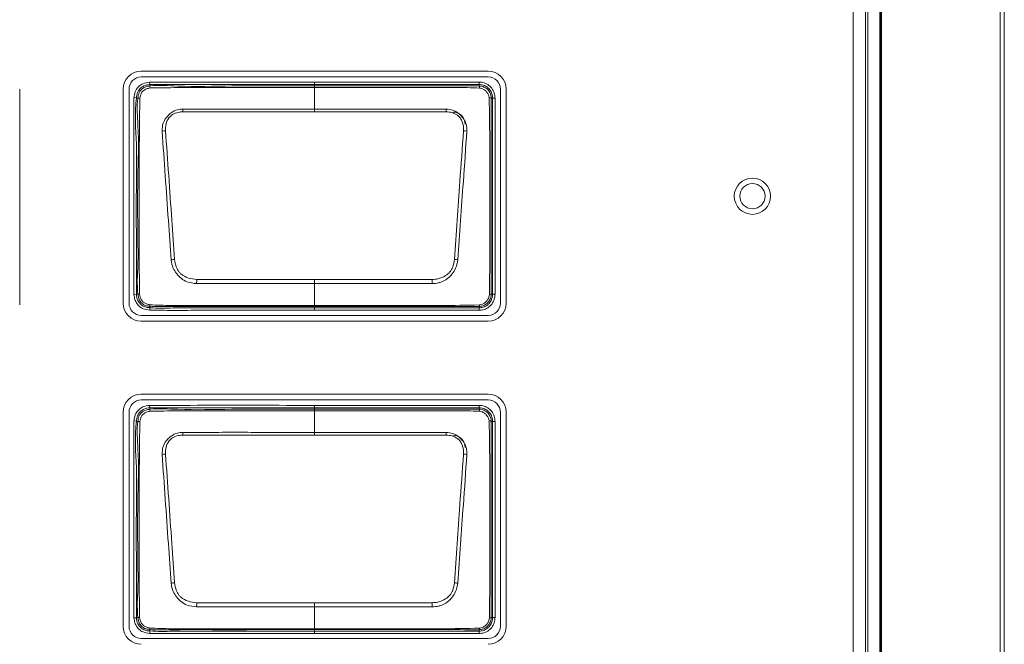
# Model space of a CAD drawing. Header units: millimetres. Extents: x 0 to 1118, y 0 to 864.
# Tile 320 of 390: x 978.71 to 988.88, y 415.14 to 421.59. Entities that reach past the tile are written whole.
import ezdxf

# ---------------------------------------------------------------- set-up
doc = ezdxf.new("R2010")
doc.units = ezdxf.units.MM

msp = doc.modelspace()

# ---------------------------------------------------------------- linework, layer by layer
at = {"color": 9, "linetype": 'Continuous', "lineweight": 0}
for p, q in [((988.8397, 394.7544), (988.8397, 445.9228)), ((988.8821, 445.9228), (988.8821, 394.7544)), ((987.6117, 445.4213), (987.6117, 395.256)), ((987.4463, 445.3386), (987.4463, 395.3386)), ((987.4731, 395.3386), (987.4731, 445.3386)), ((987.3214, 395.3715), (987.3214, 445.3057)), ((980.0498, 420.9491), (980.0526, 420.9242)), ((980.0526, 420.9242), (980.0543, 420.909)), ((981.7543, 420.9493), (983.4544, 420.9493)), ((981.7543, 420.909), (981.7543, 420.9243)), ((983.4544, 420.9243), (981.7543, 420.9243)), ((983.4544, 420.9243), (983.4544, 420.9493)), ((983.4544, 420.9091), (983.4544, 420.9243)), ((981.7543, 420.6705), (981.7543, 420.893)), ((979.889, 420.7887), (979.9138, 420.7856)), ((979.9289, 420.7837), (979.9138, 420.7856)), ((983.5951, 420.7836), (983.5798, 420.7836)), ((983.5951, 418.7586), (983.5951, 420.7836)), ((983.5951, 420.7836), (983.6201, 420.7836)), ((983.6201, 420.7836), (983.6201, 418.7586)), ((981.7543, 420.6425), (980.3942, 420.6425)), ((983.1145, 420.6425), (981.7543, 420.6425)), ((981.7543, 418.9112), (981.7543, 418.8681)), ((981.7543, 418.642), (981.7543, 418.8681)), ((979.9137, 418.7568), (979.929, 418.7586)), ((983.5797, 418.7586), (983.5951, 418.7586)), ((983.5951, 418.7586), (983.6201, 418.7586)), ((979.8889, 418.754), (979.9137, 418.7568)), ((980.0512, 418.5946), (980.0532, 418.6196)), ((980.0545, 418.6349), (980.0532, 418.6196)), ((981.7543, 418.642), (981.7543, 418.6334)), ((981.7543, 418.6334), (981.7543, 418.6179)), ((981.7543, 418.6179), (983.4543, 418.6179)), ((981.7543, 418.5929), (981.7543, 418.6179)), ((983.4543, 418.5929), (981.7543, 418.5929)), ((983.4543, 418.6179), (983.4543, 418.6332)), ((983.4543, 418.6179), (983.4543, 418.5929)), ((980.0498, 417.6116), (980.0526, 417.5867)), ((980.0526, 417.5867), (980.0543, 417.5715)), ((981.7543, 417.6118), (983.4544, 417.6118)), ((981.7543, 417.5715), (981.7543, 417.5868)), ((983.4544, 417.5868), (981.7543, 417.5868)), ((981.7543, 417.333), (981.7543, 417.5555)), ((983.4544, 417.5868), (983.4544, 417.6118)), ((983.4544, 417.5716), (983.4544, 417.5868)), ((979.889, 417.4512), (979.9138, 417.4481)), ((979.9289, 417.4462), (979.9138, 417.4481)), ((983.5951, 417.4461), (983.5798, 417.4461)), ((983.5951, 415.4211), (983.5951, 417.4461)), ((983.5951, 417.4461), (983.6201, 417.4461)), ((983.6201, 417.4461), (983.6201, 415.4211)), ((981.7543, 417.305), (980.3942, 417.305)), ((983.1145, 417.305), (981.7543, 417.305)), ((981.7543, 415.5737), (981.7543, 415.5306)), ((981.7543, 415.3045), (981.7543, 415.5306)), ((979.8889, 415.4165), (979.9137, 415.4193)), ((979.9137, 415.4193), (979.929, 415.4211)), ((983.5797, 415.4211), (983.5951, 415.4211)), ((983.5951, 415.4211), (983.6201, 415.4211)), ((981.7543, 415.3045), (981.7543, 415.2959)), ((980.0512, 415.2571), (980.0532, 415.2821)), ((980.0545, 415.2974), (980.0532, 415.2821)), ((981.7543, 415.2959), (981.7543, 415.2804)), ((981.7543, 415.2804), (983.4543, 415.2804)), ((981.7543, 415.2554), (981.7543, 415.2804)), ((983.4543, 415.2554), (981.7543, 415.2554)), ((983.4543, 415.2804), (983.4543, 415.2957)), ((983.4543, 415.2804), (983.4543, 415.2554))]:
    msp.add_line(p, q, dxfattribs=at)
at = {"color": 7, "linetype": 'Continuous', "lineweight": 15}
for p, q in [((987.5952, 445.4719), (987.5952, 395.2053)), ((987.6041, 395.2047), (987.6041, 445.4725)), ((983.5494, 421.0624), (979.9644, 421.0624)), ((979.9644, 421.0021), (983.5494, 421.0021)), ((978.7082, 418.6482), (978.7082, 420.8761)), ((979.778, 420.8761), (979.778, 418.6661)), ((979.8384, 418.6661), (979.8384, 420.8761)), ((983.6753, 420.8761), (983.6753, 418.6661)), ((983.7357, 418.6661), (983.7357, 420.8761)), ((983.4544, 418.6332), (983.4543, 418.6332)), ((983.5494, 418.5401), (979.9644, 418.5401)), ((979.9644, 418.4798), (983.5494, 418.4798)), ((983.5494, 417.7274), (979.9644, 417.7274)), ((979.9644, 417.6671), (983.5494, 417.6671)), ((979.778, 417.5411), (979.778, 415.3311)), ((979.8384, 415.3311), (979.8384, 417.5411)), ((983.6753, 417.5411), (983.6753, 415.3311)), ((983.7357, 415.3311), (983.7357, 417.5411)), ((983.5494, 415.2051), (979.9644, 415.2051)), ((983.4544, 415.2957), (983.4543, 415.2957))]:
    msp.add_line(p, q, dxfattribs=at)
at = {"color": 9, "linetype": 'Continuous', "lineweight": 0, "flags": 128}
for points in [[(981.7543, 420.9243), (981.7044, 420.9243), (981.5044, 420.9243), (981.1044, 420.9243), (980.6114, 420.9243), (980.0526, 420.9242)], [(981.7543, 420.9243), (981.7543, 420.9249), (981.7543, 420.9264), (981.7543, 420.9287), (981.7543, 420.9318), (981.7543, 420.9356), (981.7543, 420.9399), (981.7543, 420.9445), (981.7543, 420.9493)], [(981.7543, 420.909), (981.7543, 420.9087), (981.7543, 420.9078), (981.7543, 420.9065), (981.7543, 420.9047), (981.7543, 420.9024), (981.7543, 420.8997), (981.7543, 420.8965), (981.7543, 420.893)], [(981.7543, 420.6705), (981.7543, 420.6675), (981.7543, 420.6644), (981.7543, 420.661), (981.7543, 420.6575), (981.7543, 420.6539), (981.7543, 420.6502), (981.7543, 420.6464), (981.7543, 420.6425)], [(981.7543, 420.6705), (982.0526, 420.6705), (983.1156, 420.6705)], [(981.7543, 418.8681), (981.4561, 418.8681), (980.5364, 418.8682)], [(980.5378, 418.9112), (981.5907, 418.9112), (981.7543, 418.9112)], [(981.7543, 418.9112), (981.918, 418.9112), (982.9709, 418.9112)], [(982.9723, 418.8682), (981.918, 418.8681), (981.7543, 418.8681)], [(981.7543, 417.5868), (981.7044, 417.5868), (981.5044, 417.5868), (981.1044, 417.5868), (980.6114, 417.5868), (980.0526, 417.5867)], [(981.7543, 417.5868), (981.7543, 417.5874), (981.7543, 417.5889), (981.7543, 417.5912), (981.7543, 417.5943), (981.7543, 417.5981), (981.7543, 417.6024), (981.7543, 417.607), (981.7543, 417.6118)], [(981.7543, 417.5715), (981.7543, 417.5712), (981.7543, 417.5703), (981.7543, 417.569), (981.7543, 417.5672), (981.7543, 417.5649), (981.7543, 417.5622), (981.7543, 417.559), (981.7543, 417.5555)], [(981.7543, 417.333), (981.7543, 417.33), (981.7543, 417.3269), (981.7543, 417.3235), (981.7543, 417.32), (981.7543, 417.3164), (981.7543, 417.3127), (981.7543, 417.3089), (981.7543, 417.305)], [(981.7543, 417.333), (982.0526, 417.333), (983.1156, 417.333)], [(981.7543, 415.5306), (981.4561, 415.5306), (980.5364, 415.5307)], [(980.5378, 415.5737), (981.5907, 415.5737), (981.7543, 415.5737)], [(981.7543, 415.5737), (981.918, 415.5737), (982.9709, 415.5737)], [(982.9723, 415.5307), (981.918, 415.5306), (981.7543, 415.5306)]]:
    msp.add_lwpolyline(points, dxfattribs=at)
at = {"color": 7, "linetype": 'Continuous', "lineweight": 15}
for radius in [0.1875, 0.1305]:
    msp.add_circle((986.2794, 419.7711), radius, dxfattribs=at)
for centre, radius, start, end in [((979.9644, 420.8761), 0.1863, 90, 180), ((979.9644, 420.8761), 0.126, 90, 180), ((983.5494, 420.8761), 0.1863, 0, 90), ((983.5494, 420.8761), 0.126, 0, 90), ((983.1856, 420.5146), 0.125, 0, 90), ((983.5633, 418.7813), 0.028, 266.51023, 305.92299), ((979.9644, 418.6661), 0.1863, 180, 270), ((979.9644, 418.6661), 0.126, 180, 270), ((983.5494, 418.6661), 0.1863, 270, 0), ((983.5494, 418.6661), 0.126, 270, 0), ((979.9644, 417.5411), 0.1863, 90, 180), ((979.9644, 417.5411), 0.126, 90, 180), ((983.5494, 417.5411), 0.1863, 0, 90), ((983.5494, 417.5411), 0.126, 0, 90), ((983.1856, 417.1771), 0.125, 0, 90), ((983.5633, 415.4438), 0.028, 266.51023, 305.92299), ((979.9644, 415.3311), 0.1863, 180, 270), ((979.9644, 415.3311), 0.126, 180, 270), ((983.5494, 415.3311), 0.1863, 270, 0), ((983.5494, 415.3311), 0.126, 270, 0)]:
    msp.add_arc(centre, radius, start, end, dxfattribs=at)
at = {"color": 9, "linetype": 'Continuous', "lineweight": 0}
for centre, radius, start, end in [((980.149, 420.902), 0.095, 175.75252, 188.15287), ((983.426, 420.8902), 0.0341, 355.96569, 33.64705), ((979.9308, 420.6549), 0.1288, 81.47129, 90.81507), ((983.5606, 420.7535), 0.0357, 57.52032, 94.07551), ((972.7806, 420.3415), 7.6196, 2.26392, 2.47463), ((990.7281, 420.3415), 7.6196, 177.52537, 177.73608), ((980.2273, 420.1001), 0.3458, 92.07277, 97.89349), ((983.2814, 420.1001), 0.3458, 82.10683, 87.92755), ((980.3999, 418.2605), 0.8622, 96.06918, 98.42952), ((983.1089, 418.2605), 0.8622, 81.5706, 83.93095), ((1010.0837, 417.9432), 29.5617, 178.12352, 178.20698), ((953.425, 417.9432), 29.5617, 1.79302, 1.87648), ((979.9309, 418.877), 0.1185, 269.06659, 277.55314), ((980.1009, 418.644), 0.0474, 173.39747, 191.06133), ((983.4375, 418.6471), 0.0218, 320.39336, 2.68132), ((980.149, 417.5645), 0.095, 175.75252, 188.15287), ((983.426, 417.5527), 0.0341, 355.96569, 33.64705), ((979.9308, 417.3174), 0.1288, 81.47129, 90.81507), ((983.5606, 417.416), 0.0357, 57.52032, 94.07551), ((972.7806, 417.004), 7.6196, 2.26392, 2.47463), ((990.7281, 417.004), 7.6196, 177.52537, 177.73608), ((980.2273, 416.7626), 0.3458, 92.07277, 97.89349), ((983.2814, 416.7626), 0.3458, 82.10683, 87.92755), ((980.3999, 414.923), 0.8622, 96.06918, 98.42952), ((983.1089, 414.923), 0.8622, 81.5706, 83.93095), ((1010.0837, 414.6057), 29.5617, 178.12352, 178.20698), ((953.425, 414.6057), 29.5617, 1.79302, 1.87648), ((979.9309, 415.5395), 0.1185, 269.06659, 277.55314), ((980.1009, 415.3065), 0.0474, 173.39747, 191.06133), ((983.4375, 415.3096), 0.0218, 320.39336, 2.68132)]:
    msp.add_arc(centre, radius, start, end, dxfattribs=at)
for points, knots in [([(979.889, 420.7887), (979.8896, 420.7935), (979.8931, 420.8192), (979.9041, 420.8616), (979.9377, 420.9064), (979.9865, 420.9387), (980.0266, 420.9453), (980.0498, 420.9491)], [0, 0, 0, 0, 0.0581416, 0.312481, 0.5164308, 0.720004, 1, 1, 1, 1]), ([(980.0526, 420.9242), (980.0526, 420.9242), (980.032, 420.9219), (979.9971, 420.9152), (979.9552, 420.888), (979.9267, 420.8497), (979.9175, 420.813), (979.9144, 420.7901), (979.9138, 420.7856)], [0, 0, 0, 0, 0.0000695, 0.2875371, 0.4839386, 0.6790617, 0.9368574, 1, 1, 1, 1]), ([(980.0498, 420.9491), (980.2369, 420.9492), (980.6113, 420.9494), (981.1795, 420.9493), (981.5605, 420.9493), (981.7543, 420.9493)], [0, 0, 0, 0, 0.3294358, 0.6588715, 1, 1, 1, 1]), ([(980.0543, 420.909), (980.0543, 420.909), (980.1492, 420.9197), (980.4328, 420.8972), (980.9009, 420.913), (981.3723, 420.9085), (981.6566, 420.9089), (981.7543, 420.909)], [0, 0, 0, 0, 0.0000088, 0.1686191, 0.4982919, 0.8274361, 1, 1, 1, 1]), ([(981.7543, 420.909), (981.9409, 420.909), (982.3139, 420.909), (982.7586, 420.909), (983.0982, 420.909), (983.2914, 420.909), (983.414, 420.909), (983.4543, 420.9091), (983.4544, 420.9091)], [0, 0, 0, 0, 0.3291479, 0.6582957, 0.7848972, 0.9280251, 0.9999912, 1, 1, 1, 1]), ([(983.4544, 420.9493), (983.4674, 420.9484), (983.4991, 420.9462), (983.5461, 420.9252), (983.5876, 420.8871), (983.615, 420.8378), (983.6184, 420.8014), (983.6201, 420.7836)], [0, 0, 0, 0, 0.1511123, 0.3656171, 0.5802578, 0.7952178, 1, 1, 1, 1]), ([(983.5951, 420.7836), (983.5951, 420.7836), (983.5951, 420.7987), (983.59, 420.8297), (983.5677, 420.8715), (983.5322, 420.9039), (983.4923, 420.9217), (983.4655, 420.9236), (983.4544, 420.9243)], [0, 0, 0, 0, 0.0000682, 0.2048277, 0.4197812, 0.6343927, 0.8488643, 1, 1, 1, 1]), ([(983.4544, 420.9091), (983.4544, 420.9091), (983.4648, 420.9091), (983.4893, 420.906), (983.5252, 420.8901), (983.556, 420.8611), (983.5754, 420.8242), (983.5798, 420.7971), (983.5798, 420.7836), (983.5798, 420.7836)], [0, 0, 0, 0, 0.0000764, 0.1599052, 0.3740615, 0.5880926, 0.7940929, 0.9999236, 1, 1, 1, 1]), ([(980.055, 420.8885), (980.0482, 420.8872), (980.0295, 420.8836), (980.003, 420.8733), (979.9793, 420.8547), (979.959, 420.8254), (979.9535, 420.7994), (979.9498, 420.7823)], [0, 0, 0, 0, 0.1274956, 0.3530354, 0.5158655, 0.6796876, 1, 1, 1, 1]), ([(981.7543, 420.893), (981.6549, 420.893), (981.3706, 420.8931), (980.8995, 420.8927), (980.4325, 420.8939), (980.1504, 420.8899), (980.055, 420.8885)], [0, 0, 0, 0, 0.1755002, 0.5019184, 0.8316265, 1, 1, 1, 1]), ([(983.46, 420.8878), (983.4169, 420.8895), (983.2932, 420.8944), (983.0884, 420.8926), (982.7645, 420.8933), (982.3592, 420.8929), (981.9954, 420.893), (981.7938, 420.893), (981.7543, 420.893)], [0, 0, 0, 0, 0.07573911, 0.21769567, 0.36025247, 0.64541106, 0.93055604, 1, 1, 1, 1]), ([(983.5581, 420.7891), (983.5565, 420.7986), (983.5531, 420.8187), (983.536, 420.8461), (983.5121, 420.869), (983.4856, 420.8838), (983.4673, 420.8866), (983.46, 420.8878)], [0, 0, 0, 0, 0.1909092, 0.4066689, 0.631062, 0.8515306, 1, 1, 1, 1]), ([(979.8889, 418.754), (979.8889, 418.954), (979.8889, 419.3125), (979.8885, 419.8309), (979.8889, 420.3092), (979.8889, 420.6289), (979.889, 420.7887)], [0, 0, 0, 0, 0.2948168, 0.5286366, 0.7643183, 1, 1, 1, 1]), ([(979.9138, 420.7856), (979.9138, 420.7856), (979.8937, 420.6275), (979.9233, 420.307), (979.911, 419.8306), (979.9147, 419.3134), (979.9141, 418.9559), (979.9137, 418.7568)], [0, 0, 0, 0, 0.0000074, 0.2356082, 0.4711914, 0.7056797, 1, 1, 1, 1]), ([(979.929, 418.7586), (979.929, 418.7586), (979.9177, 418.8586), (979.9342, 419.0596), (979.9269, 419.4572), (979.9246, 419.9379), (979.9426, 420.412), (979.9171, 420.6903), (979.9289, 420.7837), (979.9289, 420.7837)], [0, 0, 0, 0, 0.00000741, 0.14919155, 0.29626505, 0.58984319, 0.86050644, 0.99999259, 1, 1, 1, 1]), ([(979.9498, 420.7823), (979.9484, 420.6886), (979.9443, 420.4123), (979.9428, 419.9377), (979.9437, 419.4575), (979.9433, 419.0597), (979.9454, 418.86), (979.9465, 418.7596)], [0, 0, 0, 0, 0.1388878, 0.409935, 0.7038733, 0.8510454, 1, 1, 1, 1]), ([(980.1798, 420.4426), (980.181, 420.4702), (980.1831, 420.5201), (980.2117, 420.5695), (980.2417, 420.6049), (980.2778, 420.6374), (980.3328, 420.6658), (980.375, 420.6691), (980.3931, 420.6705)], [0, 0, 0, 0, 0.236036, 0.4261787, 0.4777369, 0.6372506, 0.844602, 1, 1, 1, 1]), ([(980.3942, 420.6425), (980.378, 420.6412), (980.3408, 420.6384), (980.2902, 420.6186), (980.2438, 420.5779), (980.2167, 420.5176), (980.2155, 420.4696), (980.2148, 420.4457)], [0, 0, 0, 0, 0.1606485, 0.3690054, 0.5241269, 0.7628736, 1, 1, 1, 1]), ([(980.3931, 420.6705), (980.4428, 420.6703), (980.592, 420.6699), (980.8406, 420.6709), (981.142, 420.6704), (981.4466, 420.6705), (981.6518, 420.6705), (981.7543, 420.6705)], [0, 0, 0, 0, 0.1096449, 0.328736, 0.5478272, 0.7739136, 1, 1, 1, 1]), ([(983.2939, 420.4457), (983.294, 420.4608), (983.2943, 420.4989), (983.2782, 420.5498), (983.2536, 420.5878), (983.2213, 420.6156), (983.1761, 420.637), (983.1349, 420.6407), (983.1145, 420.6425)], [0, 0, 0, 0, 0.1500389, 0.377629, 0.518715, 0.5938193, 0.7977012, 1, 1, 1, 1]), ([(983.1156, 420.6705), (983.1386, 420.6683), (983.1853, 420.6638), (983.2337, 420.6341), (983.2702, 420.6015), (983.3025, 420.5635), (983.3204, 420.5227), (983.329, 420.4798), (983.3289, 420.4598), (983.3289, 420.4426)], [0, 0, 0, 0, 0.1969532, 0.4004738, 0.4775245, 0.621985, 0.8271033, 0.8521966, 1, 1, 1, 1]), ([(980.2735, 419.1135), (980.2638, 419.2493), (980.2433, 419.5389), (980.2119, 419.9821), (980.1905, 420.289), (980.1798, 420.4426)], [0, 0, 0, 0, 0.3060488, 0.6525293, 1, 1, 1, 1]), ([(980.2148, 420.4457), (980.2258, 420.2923), (980.2478, 419.9857), (980.2791, 419.5429), (980.2993, 419.2534), (980.3087, 419.1179)], [0, 0, 0, 0, 0.3473043, 0.694424, 1, 1, 1, 1]), ([(983.2, 419.1179), (983.2094, 419.2523), (983.2281, 419.521), (983.2593, 419.9638), (983.2814, 420.2716), (983.2939, 420.4457)], [0, 0, 0, 0, 0.3029741, 0.6058251, 1, 1, 1, 1]), ([(983.3289, 420.4426), (983.3167, 420.2683), (983.2952, 419.9603), (983.2639, 419.517), (983.2448, 419.2481), (983.2353, 419.1135)], [0, 0, 0, 0, 0.394267, 0.6965516, 1, 1, 1, 1]), ([(980.5364, 418.8682), (980.5024, 418.8719), (980.4448, 418.8781), (980.3854, 418.9143), (980.3509, 418.9448), (980.3223, 418.9791), (980.2874, 419.033), (980.2785, 419.0842), (980.2735, 419.1135)], [0, 0, 0, 0, 0.2569935, 0.4357527, 0.5183389, 0.6080514, 0.775867, 1, 1, 1, 1]), ([(980.3087, 419.1179), (980.3128, 419.0917), (980.3198, 419.0468), (980.3463, 418.9972), (980.387, 418.9555), (980.4491, 418.9203), (980.5083, 418.9142), (980.5378, 418.9112)], [0, 0, 0, 0, 0.2314652, 0.3974126, 0.481538, 0.7415698, 1, 1, 1, 1]), ([(982.9709, 418.9112), (982.9902, 418.9126), (983.0385, 418.9159), (983.1022, 418.9433), (983.1561, 418.986), (983.1886, 419.0452), (983.1958, 419.0912), (983.2, 419.1179)], [0, 0, 0, 0, 0.1694257, 0.4225313, 0.5936441, 0.7635746, 1, 1, 1, 1]), ([(983.2353, 419.1135), (983.2299, 419.0836), (983.2206, 419.0312), (983.1785, 418.9667), (983.126, 418.913), (983.0742, 418.8866), (983.0209, 418.8717), (982.9942, 418.8698), (982.9723, 418.8682)], [0, 0, 0, 0, 0.22904594, 0.40120662, 0.57803765, 0.79736269, 0.83357013, 1, 1, 1, 1]), ([(980.0545, 418.6349), (980.0544, 418.6349), (980.0416, 418.6359), (980.0164, 418.6388), (979.9795, 418.6545), (979.9496, 418.6846), (979.9337, 418.7221), (979.9302, 418.7476), (979.929, 418.7586), (979.929, 418.7586)], [0, 0, 0, 0, 0.0000768, 0.1973332, 0.3879828, 0.6047465, 0.8311097, 0.9999233, 1, 1, 1, 1]), ([(979.9465, 418.7596), (979.9483, 418.7492), (979.9521, 418.7272), (979.9668, 418.6965), (979.9897, 418.6728), (980.0192, 418.6561), (980.0413, 418.6518), (980.0539, 418.6494)], [0, 0, 0, 0, 0.18912298, 0.39968002, 0.59882934, 0.77195688, 1, 1, 1, 1]), ([(983.4543, 418.6179), (983.4694, 418.6193), (983.5003, 418.6222), (983.5422, 418.6454), (983.5746, 418.6807), (983.5924, 418.7206), (983.5943, 418.7475), (983.5951, 418.7586)], [0, 0, 0, 0, 0.2046745, 0.4198422, 0.6343902, 0.848799, 1, 1, 1, 1]), ([(983.6201, 418.7586), (983.6191, 418.7455), (983.6169, 418.7139), (983.596, 418.6668), (983.5578, 418.6253), (983.5085, 418.598), (983.472, 418.5946), (983.4543, 418.5929)], [0, 0, 0, 0, 0.1511841, 0.3656354, 0.5802218, 0.7954055, 1, 1, 1, 1]), ([(980.0512, 418.5946), (980.0279, 418.5975), (979.9866, 418.6025), (979.9374, 418.6374), (979.9056, 418.6791), (979.8932, 418.7207), (979.89, 418.7453), (979.8889, 418.754)], [0, 0, 0, 0, 0.2766256, 0.4894494, 0.7024718, 0.8942548, 1, 1, 1, 1]), ([(979.9137, 418.7568), (979.9137, 418.7568), (979.9162, 418.7351), (979.923, 418.6975), (979.9551, 418.6557), (979.9924, 418.6294), (980.0275, 418.622), (980.0478, 418.6201), (980.0532, 418.6196)], [0, 0, 0, 0, 0.0000694, 0.3040945, 0.5118244, 0.7159775, 0.9248449, 1, 1, 1, 1]), ([(983.4593, 418.6481), (983.4695, 418.6502), (983.4917, 418.6546), (983.52, 418.6741), (983.5435, 418.6996), (983.5579, 418.7268), (983.5606, 418.7458), (983.5616, 418.7533)], [0, 0, 0, 0, 0.1974641, 0.4278931, 0.636791, 0.8556238, 1, 1, 1, 1]), ([(981.7543, 418.5929), (981.7377, 418.5929), (981.6544, 418.5929), (981.3044, 418.5929), (980.9148, 418.5925), (980.5112, 418.5932), (980.2935, 418.5911), (980.132, 418.5935), (980.0512, 418.5946)], [0, 0, 0, 0, 0.02935655, 0.14678277, 0.61648762, 0.71559248, 0.85762329, 1, 1, 1, 1]), ([(980.0532, 418.6196), (980.0532, 418.6196), (980.133, 418.613), (980.2941, 418.6187), (980.616, 418.6175), (980.9806, 418.618), (981.3868, 418.6179), (981.6318, 418.6179), (981.7543, 418.6179)], [0, 0, 0, 0, 0.0000088, 0.1411003, 0.2836021, 0.5679278, 0.7839637, 1, 1, 1, 1]), ([(980.0539, 418.6494), (980.1275, 418.6467), (980.3443, 418.6386), (980.7048, 418.6431), (981.135, 418.6417), (981.4849, 418.642), (981.6913, 418.642), (981.7543, 418.642)], [0, 0, 0, 0, 0.1298823, 0.3827491, 0.6357973, 0.8888457, 1, 1, 1, 1]), ([(981.7543, 418.6334), (981.5669, 418.6334), (981.1921, 418.6335), (980.6989, 418.6328), (980.32, 418.6344), (980.1277, 418.629), (980.0545, 418.6349), (980.0545, 418.6349)], [0, 0, 0, 0, 0.3307416, 0.6614832, 0.8701677, 0.9999912, 1, 1, 1, 1]), ([(981.7543, 418.642), (981.7877, 418.642), (981.9544, 418.642), (982.3877, 418.6425), (982.9227, 418.6388), (983.3243, 418.6458), (983.4593, 418.6481)], [0, 0, 0, 0, 0.05865253, 0.29326264, 0.76248293, 1, 1, 1, 1]), ([(983.4543, 418.6332), (983.3206, 418.6333), (982.9216, 418.6334), (982.3549, 418.6334), (981.922, 418.6334), (981.7543, 418.6334)], [0, 0, 0, 0, 0.2359965, 0.7041641, 1, 1, 1, 1]), ([(979.889, 417.4512), (979.8896, 417.456), (979.8931, 417.4817), (979.9041, 417.5241), (979.9377, 417.5689), (979.9865, 417.6012), (980.0266, 417.6078), (980.0498, 417.6116)], [0, 0, 0, 0, 0.0581416, 0.312481, 0.5164308, 0.720004, 1, 1, 1, 1]), ([(980.0526, 417.5867), (980.0526, 417.5867), (980.032, 417.5844), (979.9971, 417.5777), (979.9552, 417.5505), (979.9267, 417.5122), (979.9175, 417.4755), (979.9144, 417.4526), (979.9138, 417.4481)], [0, 0, 0, 0, 0.0000695, 0.2875371, 0.4839386, 0.6790617, 0.9368574, 1, 1, 1, 1]), ([(980.055, 417.551), (980.0482, 417.5497), (980.0295, 417.5461), (980.003, 417.5358), (979.9793, 417.5172), (979.959, 417.4879), (979.9535, 417.4619), (979.9498, 417.4448)], [0, 0, 0, 0, 0.1274956, 0.3530354, 0.5158655, 0.6796876, 1, 1, 1, 1]), ([(980.0498, 417.6116), (980.2369, 417.6117), (980.6113, 417.6119), (981.1795, 417.6118), (981.5605, 417.6118), (981.7543, 417.6118)], [0, 0, 0, 0, 0.3294358, 0.6588715, 1, 1, 1, 1]), ([(980.0543, 417.5715), (980.0543, 417.5715), (980.1492, 417.5822), (980.4328, 417.5597), (980.9009, 417.5755), (981.3723, 417.571), (981.6566, 417.5714), (981.7543, 417.5715)], [0, 0, 0, 0, 0.0000088, 0.1686191, 0.4982919, 0.8274361, 1, 1, 1, 1]), ([(981.7543, 417.5555), (981.6549, 417.5555), (981.3706, 417.5556), (980.8995, 417.5552), (980.4325, 417.5564), (980.1504, 417.5524), (980.055, 417.551)], [0, 0, 0, 0, 0.1755002, 0.5019184, 0.8316265, 1, 1, 1, 1]), ([(981.7543, 417.5715), (981.9409, 417.5715), (982.3139, 417.5715), (982.7586, 417.5715), (983.0982, 417.5715), (983.2914, 417.5715), (983.414, 417.5715), (983.4543, 417.5716), (983.4544, 417.5716)], [0, 0, 0, 0, 0.3291479, 0.6582957, 0.7848972, 0.9280251, 0.9999912, 1, 1, 1, 1]), ([(983.46, 417.5503), (983.4169, 417.552), (983.2932, 417.5569), (983.0884, 417.5551), (982.7645, 417.5558), (982.3592, 417.5554), (981.9954, 417.5555), (981.7938, 417.5555), (981.7543, 417.5555)], [0, 0, 0, 0, 0.07573911, 0.21769567, 0.36025247, 0.64541106, 0.93055604, 1, 1, 1, 1]), ([(983.4544, 417.6118), (983.4674, 417.6109), (983.4991, 417.6087), (983.5461, 417.5877), (983.5876, 417.5496), (983.615, 417.5003), (983.6184, 417.4639), (983.6201, 417.4461)], [0, 0, 0, 0, 0.1511123, 0.3656171, 0.5802578, 0.7952178, 1, 1, 1, 1]), ([(983.5951, 417.4461), (983.5951, 417.4461), (983.5951, 417.4612), (983.59, 417.4922), (983.5677, 417.534), (983.5322, 417.5664), (983.4923, 417.5842), (983.4655, 417.5861), (983.4544, 417.5868)], [0, 0, 0, 0, 0.0000682, 0.2048277, 0.4197812, 0.6343927, 0.8488643, 1, 1, 1, 1]), ([(983.4544, 417.5716), (983.4544, 417.5716), (983.4648, 417.5716), (983.4893, 417.5685), (983.5252, 417.5526), (983.556, 417.5236), (983.5754, 417.4867), (983.5798, 417.4596), (983.5798, 417.4461), (983.5798, 417.4461)], [0, 0, 0, 0, 0.0000764, 0.1599052, 0.3740615, 0.5880926, 0.7940929, 0.9999236, 1, 1, 1, 1]), ([(983.5581, 417.4516), (983.5565, 417.4611), (983.5531, 417.4812), (983.536, 417.5086), (983.5121, 417.5315), (983.4856, 417.5463), (983.4673, 417.5491), (983.46, 417.5503)], [0, 0, 0, 0, 0.1909092, 0.4066689, 0.631062, 0.8515306, 1, 1, 1, 1]), ([(979.8889, 415.4165), (979.8889, 415.6165), (979.8889, 415.975), (979.8885, 416.4934), (979.8889, 416.9717), (979.8889, 417.2914), (979.889, 417.4512)], [0, 0, 0, 0, 0.2948168, 0.5286366, 0.7643183, 1, 1, 1, 1]), ([(979.9138, 417.4481), (979.9138, 417.4481), (979.8937, 417.29), (979.9233, 416.9695), (979.911, 416.4931), (979.9147, 415.9759), (979.9141, 415.6184), (979.9137, 415.4193)], [0, 0, 0, 0, 0.0000074, 0.2356082, 0.4711914, 0.7056797, 1, 1, 1, 1]), ([(979.929, 415.4211), (979.929, 415.4211), (979.9177, 415.5211), (979.9342, 415.7221), (979.9269, 416.1197), (979.9246, 416.6004), (979.9426, 417.0745), (979.9171, 417.3528), (979.9289, 417.4462), (979.9289, 417.4462)], [0, 0, 0, 0, 0.00000741, 0.14919155, 0.29626505, 0.58984319, 0.86050644, 0.99999259, 1, 1, 1, 1]), ([(979.9498, 417.4448), (979.9484, 417.3511), (979.9443, 417.0748), (979.9428, 416.6002), (979.9437, 416.12), (979.9433, 415.7222), (979.9454, 415.5225), (979.9465, 415.4221)], [0, 0, 0, 0, 0.1388878, 0.409935, 0.7038733, 0.8510454, 1, 1, 1, 1]), ([(980.1798, 417.1051), (980.181, 417.1327), (980.1831, 417.1826), (980.2117, 417.232), (980.2417, 417.2674), (980.2778, 417.2999), (980.3328, 417.3283), (980.375, 417.3316), (980.3931, 417.333)], [0, 0, 0, 0, 0.236036, 0.4261787, 0.4777369, 0.6372506, 0.844602, 1, 1, 1, 1]), ([(980.3942, 417.305), (980.378, 417.3037), (980.3408, 417.3009), (980.2902, 417.2811), (980.2438, 417.2404), (980.2167, 417.1801), (980.2155, 417.1321), (980.2148, 417.1082)], [0, 0, 0, 0, 0.1606485, 0.3690054, 0.5241269, 0.7628736, 1, 1, 1, 1]), ([(980.3931, 417.333), (980.4428, 417.3328), (980.592, 417.3324), (980.8406, 417.3334), (981.142, 417.3329), (981.4466, 417.333), (981.6518, 417.333), (981.7543, 417.333)], [0, 0, 0, 0, 0.1096449, 0.328736, 0.5478272, 0.7739136, 1, 1, 1, 1]), ([(983.2939, 417.1082), (983.294, 417.1233), (983.2943, 417.1614), (983.2782, 417.2123), (983.2536, 417.2503), (983.2213, 417.2781), (983.1761, 417.2995), (983.1349, 417.3032), (983.1145, 417.305)], [0, 0, 0, 0, 0.1500389, 0.377629, 0.518715, 0.5938193, 0.7977012, 1, 1, 1, 1]), ([(983.1156, 417.333), (983.1386, 417.3308), (983.1853, 417.3263), (983.2337, 417.2966), (983.2702, 417.264), (983.3025, 417.226), (983.3204, 417.1852), (983.329, 417.1423), (983.3289, 417.1223), (983.3289, 417.1051)], [0, 0, 0, 0, 0.1969532, 0.4004738, 0.4775245, 0.621985, 0.8271033, 0.8521966, 1, 1, 1, 1]), ([(980.2735, 415.776), (980.2638, 415.9118), (980.2433, 416.2014), (980.2119, 416.6446), (980.1905, 416.9515), (980.1798, 417.1051)], [0, 0, 0, 0, 0.3060488, 0.6525293, 1, 1, 1, 1]), ([(980.2148, 417.1082), (980.2258, 416.9548), (980.2478, 416.6482), (980.2791, 416.2054), (980.2993, 415.9159), (980.3087, 415.7804)], [0, 0, 0, 0, 0.3473043, 0.694424, 1, 1, 1, 1]), ([(983.2, 415.7804), (983.2094, 415.9148), (983.2281, 416.1835), (983.2593, 416.6263), (983.2814, 416.9341), (983.2939, 417.1082)], [0, 0, 0, 0, 0.3029741, 0.6058251, 1, 1, 1, 1]), ([(983.3289, 417.1051), (983.3167, 416.9308), (983.2952, 416.6228), (983.2639, 416.1795), (983.2448, 415.9106), (983.2353, 415.776)], [0, 0, 0, 0, 0.394267, 0.6965516, 1, 1, 1, 1]), ([(980.5364, 415.5307), (980.5024, 415.5344), (980.4448, 415.5406), (980.3854, 415.5768), (980.3509, 415.6073), (980.3223, 415.6416), (980.2874, 415.6955), (980.2785, 415.7467), (980.2735, 415.776)], [0, 0, 0, 0, 0.2569935, 0.4357527, 0.5183389, 0.6080514, 0.775867, 1, 1, 1, 1]), ([(980.3087, 415.7804), (980.3128, 415.7542), (980.3198, 415.7093), (980.3463, 415.6597), (980.387, 415.618), (980.4491, 415.5828), (980.5083, 415.5767), (980.5378, 415.5737)], [0, 0, 0, 0, 0.2314652, 0.3974126, 0.481538, 0.7415698, 1, 1, 1, 1]), ([(982.9709, 415.5737), (982.9902, 415.5751), (983.0385, 415.5784), (983.1022, 415.6058), (983.1561, 415.6485), (983.1886, 415.7077), (983.1958, 415.7537), (983.2, 415.7804)], [0, 0, 0, 0, 0.1694257, 0.4225313, 0.5936441, 0.7635746, 1, 1, 1, 1]), ([(983.2353, 415.776), (983.2299, 415.7461), (983.2206, 415.6937), (983.1785, 415.6292), (983.126, 415.5755), (983.0742, 415.5491), (983.0209, 415.5342), (982.9942, 415.5323), (982.9723, 415.5307)], [0, 0, 0, 0, 0.22904594, 0.40120662, 0.57803765, 0.79736269, 0.83357013, 1, 1, 1, 1]), ([(980.0512, 415.2571), (980.0279, 415.26), (979.9866, 415.265), (979.9374, 415.2999), (979.9056, 415.3416), (979.8932, 415.3832), (979.89, 415.4078), (979.8889, 415.4165)], [0, 0, 0, 0, 0.2766256, 0.4894494, 0.7024718, 0.8942548, 1, 1, 1, 1]), ([(979.9137, 415.4193), (979.9137, 415.4193), (979.9162, 415.3976), (979.923, 415.36), (979.9551, 415.3182), (979.9924, 415.2919), (980.0275, 415.2845), (980.0478, 415.2826), (980.0532, 415.2821)], [0, 0, 0, 0, 0.0000694, 0.3040945, 0.5118244, 0.7159775, 0.9248449, 1, 1, 1, 1]), ([(980.0545, 415.2974), (980.0544, 415.2974), (980.0416, 415.2984), (980.0164, 415.3013), (979.9795, 415.317), (979.9496, 415.3471), (979.9337, 415.3846), (979.9302, 415.4101), (979.929, 415.4211), (979.929, 415.4211)], [0, 0, 0, 0, 0.0000768, 0.1973332, 0.3879828, 0.6047465, 0.8311097, 0.9999233, 1, 1, 1, 1]), ([(979.9465, 415.4221), (979.9483, 415.4117), (979.9521, 415.3897), (979.9668, 415.359), (979.9897, 415.3353), (980.0192, 415.3186), (980.0413, 415.3143), (980.0539, 415.3119)], [0, 0, 0, 0, 0.18912298, 0.39968002, 0.59882934, 0.77195688, 1, 1, 1, 1]), ([(983.4543, 415.2804), (983.4694, 415.2818), (983.5003, 415.2847), (983.5422, 415.3079), (983.5746, 415.3432), (983.5924, 415.3831), (983.5943, 415.41), (983.5951, 415.4211)], [0, 0, 0, 0, 0.2046745, 0.4198422, 0.6343902, 0.848799, 1, 1, 1, 1]), ([(983.6201, 415.4211), (983.6191, 415.408), (983.6169, 415.3764), (983.596, 415.3293), (983.5578, 415.2878), (983.5085, 415.2605), (983.472, 415.2571), (983.4543, 415.2554)], [0, 0, 0, 0, 0.1511841, 0.3656354, 0.5802218, 0.7954055, 1, 1, 1, 1]), ([(983.4593, 415.3106), (983.4695, 415.3127), (983.4917, 415.3171), (983.52, 415.3366), (983.5435, 415.3621), (983.5579, 415.3893), (983.5606, 415.4083), (983.5616, 415.4158)], [0, 0, 0, 0, 0.1974641, 0.4278931, 0.636791, 0.8556238, 1, 1, 1, 1]), ([(980.0539, 415.3119), (980.1275, 415.3092), (980.3443, 415.3011), (980.7048, 415.3056), (981.135, 415.3042), (981.4849, 415.3045), (981.6913, 415.3045), (981.7543, 415.3045)], [0, 0, 0, 0, 0.1298823, 0.3827491, 0.6357973, 0.8888457, 1, 1, 1, 1]), ([(981.7543, 415.3045), (981.7877, 415.3045), (981.9544, 415.3045), (982.3877, 415.305), (982.9227, 415.3013), (983.3243, 415.3083), (983.4593, 415.3106)], [0, 0, 0, 0, 0.05865253, 0.29326264, 0.76248293, 1, 1, 1, 1]), ([(981.7543, 415.2554), (981.7377, 415.2554), (981.6544, 415.2554), (981.3044, 415.2554), (980.9148, 415.255), (980.5112, 415.2557), (980.2935, 415.2536), (980.132, 415.256), (980.0512, 415.2571)], [0, 0, 0, 0, 0.02935655, 0.14678277, 0.61648762, 0.71559248, 0.85762329, 1, 1, 1, 1]), ([(980.0532, 415.2821), (980.0532, 415.2821), (980.133, 415.2755), (980.2941, 415.2812), (980.616, 415.28), (980.9806, 415.2805), (981.3868, 415.2804), (981.6318, 415.2804), (981.7543, 415.2804)], [0, 0, 0, 0, 0.0000088, 0.1411003, 0.2836021, 0.5679278, 0.7839637, 1, 1, 1, 1]), ([(981.7543, 415.2959), (981.5669, 415.2959), (981.1921, 415.296), (980.6989, 415.2953), (980.32, 415.2969), (980.1277, 415.2915), (980.0545, 415.2974), (980.0545, 415.2974)], [0, 0, 0, 0, 0.3307416, 0.6614832, 0.8701677, 0.9999912, 1, 1, 1, 1]), ([(983.4543, 415.2957), (983.3206, 415.2958), (982.9216, 415.2959), (982.3549, 415.2959), (981.922, 415.2959), (981.7543, 415.2959)], [0, 0, 0, 0, 0.2359965, 0.7041641, 1, 1, 1, 1])]:
    msp.add_open_spline(points, degree=3, knots=knots, dxfattribs=at)
at = {"color": 7, "linetype": 'Continuous', "lineweight": 15}
for points, knots in [([(979.9289, 420.7837), (979.9289, 420.7837), (979.9313, 420.8026), (979.9368, 420.8342), (979.9609, 420.8717), (979.9928, 420.8955), (980.0257, 420.9052), (980.0471, 420.9082), (980.0543, 420.909), (980.0543, 420.909)], [0, 0, 0, 0, 0.0000766, 0.292145, 0.4813289, 0.6685014, 0.8892918, 0.9999234, 1, 1, 1, 1]), ([(983.5616, 418.7533), (983.563, 418.8601), (983.5659, 419.0721), (983.5651, 419.4946), (983.5656, 419.9119), (983.5649, 420.2748), (983.5643, 420.4777), (983.5635, 420.6323), (983.5599, 420.7358), (983.5581, 420.7891)], [0, 0, 0, 0, 0.157294, 0.3124744, 0.6224681, 0.7721952, 0.8473553, 0.921427, 1, 1, 1, 1]), ([(983.5798, 420.7836), (983.5798, 420.7836), (983.5797, 420.733), (983.5797, 420.6305), (983.5797, 420.478), (983.5797, 420.2746), (983.5797, 419.9119), (983.5796, 419.4945), (983.5798, 419.0746), (983.5795, 418.8628), (983.5797, 418.7586), (983.5797, 418.7586)], [0, 0, 0, 0, 0.0000074, 0.0756861, 0.1509896, 0.226275, 0.3768447, 0.6884186, 0.8442083, 0.9999926, 1, 1, 1, 1]), ([(983.5797, 418.7586), (983.5797, 418.7586), (983.5798, 418.7481), (983.5767, 418.7236), (983.5608, 418.688), (983.532, 418.6572), (983.4952, 418.6377), (983.4678, 418.6332), (983.4544, 418.6332), (983.4544, 418.6332)], [0, 0, 0, 0, 0.0000764, 0.1620655, 0.3721524, 0.585973, 0.7931086, 0.9999237, 1, 1, 1, 1]), ([(979.9289, 417.4462), (979.9289, 417.4462), (979.9313, 417.4651), (979.9368, 417.4967), (979.9609, 417.5342), (979.9928, 417.558), (980.0257, 417.5677), (980.0471, 417.5707), (980.0543, 417.5715), (980.0543, 417.5715)], [0, 0, 0, 0, 0.0000766, 0.292145, 0.4813289, 0.6685014, 0.8892918, 0.9999234, 1, 1, 1, 1]), ([(983.5616, 415.4158), (983.563, 415.5226), (983.5659, 415.7346), (983.5651, 416.1571), (983.5656, 416.5744), (983.5649, 416.9373), (983.5643, 417.1402), (983.5635, 417.2948), (983.5599, 417.3983), (983.5581, 417.4516)], [0, 0, 0, 0, 0.157294, 0.3124744, 0.6224681, 0.7721952, 0.8473553, 0.921427, 1, 1, 1, 1]), ([(983.5798, 417.4461), (983.5798, 417.4461), (983.5797, 417.3955), (983.5797, 417.293), (983.5797, 417.1405), (983.5797, 416.9371), (983.5797, 416.5744), (983.5796, 416.157), (983.5798, 415.7371), (983.5795, 415.5253), (983.5797, 415.4211), (983.5797, 415.4211)], [0, 0, 0, 0, 0.0000074, 0.0756861, 0.1509896, 0.226275, 0.3768447, 0.6884186, 0.8442083, 0.9999926, 1, 1, 1, 1]), ([(983.5797, 415.4211), (983.5797, 415.4211), (983.5798, 415.4106), (983.5767, 415.3861), (983.5608, 415.3505), (983.532, 415.3197), (983.4952, 415.3002), (983.4678, 415.2957), (983.4544, 415.2957), (983.4544, 415.2957)], [0, 0, 0, 0, 0.0000764, 0.1620655, 0.3721524, 0.585973, 0.7931086, 0.9999237, 1, 1, 1, 1])]:
    msp.add_open_spline(points, degree=3, knots=knots, dxfattribs=at)

doc.saveas('drawing.dxf')
